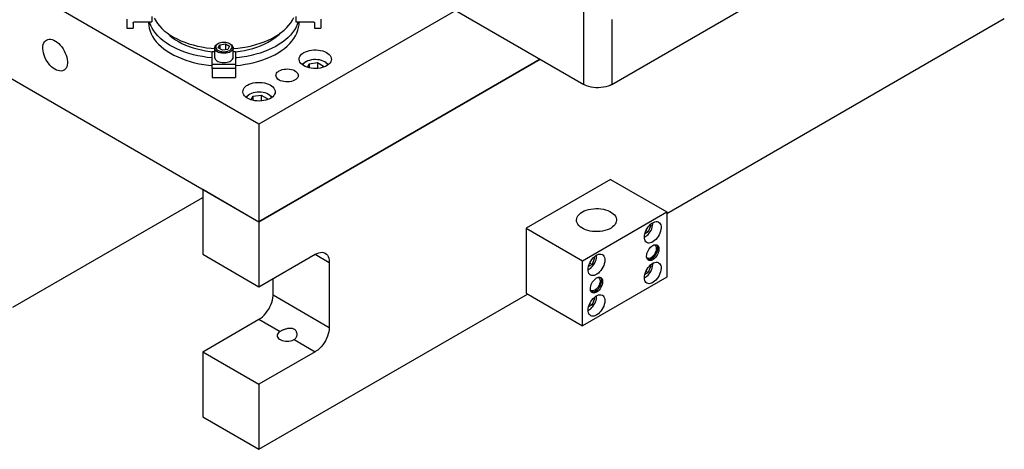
# Model space of a CAD drawing. Header units: inches. Extents: x 3 to 289, y 4 to 291.
# Tile 423 of 634: x 29 to 54, y 254 to 265. Entities that reach past the tile are written whole.
import ezdxf

# ---------------------------------------------------------------- set-up
doc = ezdxf.new("R2010")
doc.units = ezdxf.units.IN
doc.header["$LTSCALE"] = 0.5
doc.header["$MEASUREMENT"] = 0
doc.layers.add('DIE', color=7, linetype='Continuous')

msp = doc.modelspace()

# ---------------------------------------------------------------- linework, layer by layer
at = {"layer": 'DIE', "color": 254, "linetype": 'Continuous'}
for p, q in [((35.367, 262.161), (13.801, 274.612)), ((13.801, 272.163), (35.367, 259.711)), ((40.317, 265.018), (35.367, 262.161)), ((29.934, 264.121), (29.943, 264.163)), ((29.943, 264.163), (29.957, 264.201)), ((29.957, 264.201), (29.976, 264.233)), ((29.976, 264.233), (30, 264.259)), ((30, 264.259), (30.022, 264.275)), ((30.022, 264.275), (30.054, 264.288)), ((30.054, 264.288), (30.088, 264.295)), ((30.088, 264.295), (30.126, 264.294)), ((30.126, 264.294), (30.166, 264.286)), ((30.166, 264.286), (30.207, 264.27)), ((30.207, 264.27), (30.249, 264.248)), ((30.249, 264.248), (30.291, 264.22)), ((30.291, 264.22), (30.331, 264.185)), ((30.331, 264.185), (30.37, 264.145)), ((30.37, 264.145), (30.407, 264.101)), ((29.931, 264.074), (29.934, 264.121)), ((29.932, 264.054), (29.931, 264.074)), ((29.937, 264.003), (29.932, 264.054)), ((29.948, 263.95), (29.937, 264.003)), ((29.964, 263.896), (29.948, 263.95)), ((29.985, 263.842), (29.964, 263.896)), ((30.407, 264.101), (30.441, 264.053)), ((30.441, 264.053), (30.471, 264.002)), ((30.471, 264.002), (30.497, 263.949)), ((30.497, 263.949), (30.518, 263.895)), ((30.518, 263.895), (30.534, 263.842)), ((36.391, 263.859), (36.411, 263.89)), ((36.411, 263.89), (36.438, 263.919)), ((36.438, 263.919), (36.471, 263.945)), ((36.471, 263.945), (36.494, 263.96)), ((36.494, 263.96), (36.537, 263.981)), ((36.537, 263.981), (36.585, 263.999)), ((36.585, 263.999), (36.637, 264.013)), ((36.637, 264.013), (36.691, 264.022)), ((36.691, 264.022), (36.748, 264.027)), ((36.748, 264.027), (36.805, 264.028)), ((36.805, 264.028), (36.861, 264.024)), ((36.861, 264.024), (36.916, 264.015)), ((36.916, 264.015), (36.968, 264.002)), ((36.968, 264.002), (37.017, 263.985)), ((37.017, 263.985), (37.061, 263.964)), ((37.061, 263.964), (37.1, 263.94)), ((37.1, 263.94), (37.132, 263.913)), ((37.132, 263.913), (37.157, 263.883)), ((30.011, 263.789), (29.985, 263.842)), ((30.041, 263.738), (30.011, 263.789)), ((30.075, 263.69), (30.041, 263.738)), ((30.111, 263.646), (30.075, 263.69)), ((30.15, 263.606), (30.111, 263.646)), ((30.543, 263.646), (30.532, 263.606)), ((30.534, 263.842), (30.544, 263.789)), ((30.549, 263.69), (30.543, 263.646)), ((30.544, 263.789), (30.55, 263.738)), ((30.55, 263.738), (30.549, 263.69)), ((35.367, 259.711), (42.438, 263.794)), ((36.375, 263.794), (36.379, 263.827)), ((36.376, 263.781), (36.375, 263.794)), ((36.383, 263.749), (36.376, 263.781)), ((36.379, 263.827), (36.391, 263.859)), ((36.398, 263.717), (36.383, 263.749)), ((36.42, 263.687), (36.398, 263.717)), ((36.45, 263.658), (36.42, 263.687)), ((36.486, 263.633), (36.45, 263.658)), ((37.092, 263.642), (37.052, 263.619)), ((37.125, 263.669), (37.092, 263.642)), ((37.152, 263.698), (37.125, 263.669)), ((37.172, 263.729), (37.152, 263.698)), ((37.157, 263.883), (37.175, 263.852)), ((37.184, 263.761), (37.172, 263.729)), ((37.175, 263.852), (37.185, 263.82)), ((37.188, 263.794), (37.184, 263.761)), ((37.185, 263.82), (37.188, 263.794)), ((30.191, 263.572), (30.15, 263.606)), ((30.233, 263.543), (30.191, 263.572)), ((30.275, 263.521), (30.233, 263.543)), ((30.316, 263.506), (30.275, 263.521)), ((30.355, 263.498), (30.316, 263.506)), ((30.393, 263.497), (30.355, 263.498)), ((30.428, 263.503), (30.393, 263.497)), ((30.46, 263.517), (30.428, 263.503)), ((30.466, 263.521), (30.46, 263.517)), ((30.493, 263.543), (30.466, 263.521)), ((30.515, 263.571), (30.493, 263.543)), ((30.532, 263.606), (30.515, 263.571)), ((35.793, 263.385), (35.797, 263.413)), ((35.797, 263.413), (35.809, 263.439)), ((35.809, 263.439), (35.828, 263.464)), ((35.828, 263.464), (35.855, 263.487)), ((35.855, 263.487), (35.876, 263.5)), ((35.876, 263.5), (35.912, 263.518)), ((35.912, 263.518), (35.953, 263.532)), ((35.953, 263.532), (35.997, 263.542)), ((35.997, 263.542), (36.043, 263.547)), ((36.043, 263.547), (36.091, 263.548)), ((36.091, 263.548), (36.138, 263.544)), ((36.138, 263.544), (36.183, 263.535)), ((36.183, 263.535), (36.225, 263.523)), ((36.225, 263.523), (36.263, 263.506)), ((36.263, 263.506), (36.295, 263.486)), ((36.295, 263.486), (36.321, 263.463)), ((36.321, 263.463), (36.34, 263.438)), ((36.34, 263.438), (36.352, 263.412)), ((36.352, 263.412), (36.356, 263.385)), ((36.528, 263.611), (36.486, 263.633)), ((36.575, 263.592), (36.528, 263.611)), ((36.626, 263.577), (36.575, 263.592)), ((36.68, 263.567), (36.626, 263.577)), ((36.736, 263.561), (36.68, 263.567)), ((36.792, 263.559), (36.736, 263.561)), ((36.849, 263.562), (36.792, 263.559)), ((36.905, 263.57), (36.849, 263.562)), ((36.958, 263.582), (36.905, 263.57)), ((37.007, 263.599), (36.958, 263.582)), ((37.052, 263.619), (37.007, 263.599)), ((35.08, 263.143), (35.123, 263.165)), ((35.123, 263.165), (35.171, 263.183)), ((35.171, 263.183), (35.223, 263.196)), ((35.223, 263.196), (35.277, 263.206)), ((35.277, 263.206), (35.333, 263.211)), ((35.333, 263.211), (35.39, 263.211)), ((35.39, 263.211), (35.447, 263.207)), ((35.447, 263.207), (35.502, 263.199)), ((35.502, 263.199), (35.554, 263.186)), ((35.554, 263.186), (35.603, 263.168)), ((35.603, 263.168), (35.647, 263.147)), ((35.647, 263.147), (35.685, 263.123)), ((35.795, 263.368), (35.793, 263.385)), ((35.804, 263.342), (35.795, 263.368)), ((35.82, 263.316), (35.804, 263.342)), ((35.844, 263.292), (35.82, 263.316)), ((35.874, 263.271), (35.844, 263.292)), ((35.911, 263.254), (35.874, 263.271)), ((35.951, 263.24), (35.911, 263.254)), ((35.995, 263.23), (35.951, 263.24)), ((36.042, 263.224), (35.995, 263.23)), ((36.089, 263.223), (36.042, 263.224)), ((36.136, 263.227), (36.089, 263.223)), ((36.181, 263.235), (36.136, 263.227)), ((36.224, 263.248), (36.181, 263.235)), ((36.261, 263.264), (36.224, 263.248)), ((36.294, 263.284), (36.261, 263.264)), ((36.32, 263.307), (36.294, 263.284)), ((36.34, 263.332), (36.32, 263.307)), ((36.352, 263.358), (36.34, 263.332)), ((36.356, 263.385), (36.352, 263.358)), ((34.961, 262.977), (34.965, 263.01)), ((34.962, 262.965), (34.961, 262.977)), ((34.969, 262.932), (34.962, 262.965)), ((34.965, 263.01), (34.977, 263.042)), ((34.984, 262.9), (34.969, 262.932)), ((34.977, 263.042), (34.997, 263.073)), ((35.006, 262.87), (34.984, 262.9)), ((34.997, 263.073), (35.023, 263.102)), ((35.023, 263.102), (35.057, 263.129)), ((35.057, 263.129), (35.08, 263.143)), ((35.685, 263.123), (35.718, 263.096)), ((35.718, 263.096), (35.743, 263.067)), ((35.758, 262.912), (35.738, 262.881)), ((35.743, 263.067), (35.761, 263.035)), ((35.77, 262.944), (35.758, 262.912)), ((35.761, 263.035), (35.771, 263.003)), ((35.774, 262.977), (35.77, 262.944)), ((35.771, 263.003), (35.774, 262.977)), ((35.036, 262.842), (35.006, 262.87)), ((35.072, 262.816), (35.036, 262.842)), ((35.114, 262.794), (35.072, 262.816)), ((35.16, 262.775), (35.114, 262.794)), ((35.211, 262.761), (35.16, 262.775)), ((35.265, 262.75), (35.211, 262.761)), ((35.321, 262.744), (35.265, 262.75)), ((35.378, 262.743), (35.321, 262.744)), ((35.435, 262.746), (35.378, 262.743)), ((35.49, 262.754), (35.435, 262.746)), ((35.543, 262.766), (35.49, 262.754)), ((35.593, 262.782), (35.543, 262.766)), ((35.638, 262.802), (35.593, 262.782)), ((35.678, 262.826), (35.638, 262.802)), ((35.711, 262.852), (35.678, 262.826)), ((35.738, 262.881), (35.711, 262.852)), ((35.367, 262.161), (35.367, 259.711))]:
    msp.add_line(p, q, dxfattribs=at)
at = {"layer": 'DIE', "color": 9, "linetype": 'Continuous'}
for p, q in [((44.242, 263.161), (49.191, 266.019)), ((39.645, 265.406), (43.534, 263.161)), ((45.62, 259.915), (54.106, 264.814)), ((42.438, 263.794), (35.367, 259.711)), ((43.554, 263.15), (43.534, 263.161)), ((43.603, 263.128), (43.554, 263.15)), ((44.242, 263.161), (44.194, 263.137)), ((43.657, 263.109), (43.603, 263.128)), ((43.715, 263.094), (43.657, 263.109)), ((43.776, 263.084), (43.715, 263.094)), ((43.838, 263.078), (43.776, 263.084)), ((43.901, 263.077), (43.838, 263.078)), ((43.964, 263.08), (43.901, 263.077)), ((44.026, 263.088), (43.964, 263.08)), ((44.085, 263.1), (44.026, 263.088)), ((44.142, 263.116), (44.085, 263.1)), ((44.194, 263.137), (44.142, 263.116)), ((44.206, 260.773), (42.085, 259.548)), ((44.206, 260.773), (45.62, 259.956)), ((33.953, 260.528), (35.367, 259.711)), ((33.953, 260.528), (33.953, 258.895)), ((29.18, 257.568), (33.953, 260.324)), ((43.447, 259.923), (43.487, 259.951)), ((43.487, 259.951), (43.497, 259.957)), ((43.497, 259.957), (43.545, 259.981)), ((43.499, 258.731), (45.62, 259.956)), ((43.545, 259.981), (43.597, 260.002)), ((43.597, 260.002), (43.654, 260.018)), ((43.654, 260.018), (43.713, 260.031)), ((43.713, 260.031), (43.775, 260.039)), ((43.775, 260.039), (43.838, 260.042)), ((43.838, 260.042), (43.902, 260.041)), ((43.902, 260.041), (43.964, 260.035)), ((43.964, 260.035), (44.025, 260.025)), ((44.025, 260.025), (44.083, 260.01)), ((44.083, 260.01), (44.138, 259.991)), ((44.138, 259.991), (44.187, 259.968)), ((44.187, 259.968), (44.232, 259.942)), ((44.232, 259.942), (44.27, 259.913)), ((45.62, 259.956), (45.62, 258.323)), ((35.367, 259.711), (35.367, 258.078)), ((43.35, 259.752), (43.354, 259.789)), ((43.353, 259.719), (43.35, 259.752)), ((43.364, 259.683), (43.353, 259.719)), ((43.354, 259.789), (43.366, 259.824)), ((43.383, 259.648), (43.364, 259.683)), ((43.366, 259.824), (43.386, 259.859)), ((43.386, 259.859), (43.413, 259.892)), ((43.413, 259.892), (43.447, 259.923)), ((44.27, 259.913), (44.302, 259.882)), ((44.302, 259.882), (44.327, 259.848)), ((44.327, 259.848), (44.344, 259.813)), ((44.351, 259.716), (44.339, 259.68)), ((44.344, 259.813), (44.353, 259.777)), ((44.355, 259.752), (44.351, 259.716)), ((44.353, 259.777), (44.355, 259.752)), ((45.247, 259.676), (45.282, 259.696)), ((45.282, 259.696), (45.316, 259.71)), ((45.316, 259.71), (45.349, 259.716)), ((45.349, 259.716), (45.379, 259.715)), ((45.379, 259.715), (45.407, 259.707)), ((45.407, 259.707), (45.415, 259.703)), ((45.415, 259.703), (45.438, 259.685)), ((45.438, 259.685), (45.455, 259.662)), ((42.085, 259.548), (43.499, 258.731)), ((42.085, 259.548), (42.085, 257.915)), ((43.41, 259.615), (43.383, 259.648)), ((43.443, 259.584), (43.41, 259.615)), ((43.483, 259.556), (43.443, 259.584)), ((43.529, 259.53), (43.483, 259.556)), ((43.58, 259.508), (43.529, 259.53)), ((43.635, 259.491), (43.58, 259.508)), ((43.694, 259.477), (43.635, 259.491)), ((43.755, 259.467), (43.694, 259.477)), ((43.818, 259.463), (43.755, 259.467)), ((43.881, 259.462), (43.818, 259.463)), ((43.944, 259.467), (43.881, 259.462)), ((44.005, 259.476), (43.944, 259.467)), ((44.064, 259.489), (44.005, 259.476)), ((44.12, 259.506), (44.064, 259.489)), ((44.171, 259.528), (44.12, 259.506)), ((44.218, 259.553), (44.171, 259.528)), ((44.258, 259.581), (44.218, 259.553)), ((44.292, 259.612), (44.258, 259.581)), ((44.32, 259.645), (44.292, 259.612)), ((44.339, 259.68), (44.32, 259.645)), ((45.068, 259.409), (45.082, 259.454)), ((45.082, 259.454), (45.101, 259.498)), ((45.101, 259.498), (45.124, 259.541)), ((45.124, 259.541), (45.151, 259.581)), ((45.151, 259.581), (45.181, 259.617)), ((45.181, 259.617), (45.213, 259.649)), ((45.213, 259.649), (45.247, 259.676)), ((45.463, 259.473), (45.448, 259.428)), ((45.455, 259.662), (45.468, 259.632)), ((45.473, 259.517), (45.463, 259.473)), ((45.468, 259.632), (45.475, 259.597)), ((45.477, 259.558), (45.473, 259.517)), ((45.475, 259.597), (45.477, 259.558)), ((45.057, 259.325), (45.06, 259.366)), ((45.059, 259.295), (45.057, 259.325)), ((45.066, 259.26), (45.059, 259.295)), ((45.06, 259.366), (45.068, 259.409)), ((45.078, 259.23), (45.066, 259.26)), ((45.096, 259.206), (45.078, 259.23)), ((45.118, 259.189), (45.096, 259.206)), ((45.122, 259.187), (45.118, 259.189)), ((45.148, 259.177), (45.122, 259.187)), ((45.244, 259.192), (45.211, 259.18)), ((45.279, 259.211), (45.244, 259.192)), ((45.313, 259.236), (45.279, 259.211)), ((45.346, 259.267), (45.313, 259.236)), ((45.377, 259.303), (45.346, 259.267)), ((45.404, 259.342), (45.377, 259.303)), ((45.428, 259.384), (45.404, 259.342)), ((45.448, 259.428), (45.428, 259.384)), ((36.87, 258.933), (36.913, 258.941)), ((36.913, 258.941), (36.953, 258.943)), ((36.953, 258.943), (36.991, 258.936)), ((45.122, 258.913), (45.133, 258.947)), ((45.133, 258.947), (45.148, 258.982)), ((45.178, 259.175), (45.148, 259.177)), ((45.148, 258.982), (45.167, 259.015)), ((45.167, 259.015), (45.19, 259.046)), ((45.211, 259.18), (45.178, 259.175)), ((45.19, 259.046), (45.214, 259.073)), ((45.214, 259.073), (45.24, 259.096)), ((45.24, 259.096), (45.267, 259.114)), ((45.267, 259.114), (45.294, 259.127)), ((45.294, 259.127), (45.32, 259.134)), ((45.302, 259.13), (45.316, 259.123)), ((45.316, 259.123), (45.331, 259.112)), ((45.32, 259.134), (45.344, 259.135)), ((45.331, 259.112), (45.343, 259.095)), ((45.343, 258.966), (45.331, 258.936)), ((45.343, 259.095), (45.351, 259.075)), ((45.351, 258.995), (45.343, 258.966)), ((45.344, 259.135), (45.366, 259.13)), ((45.351, 259.075), (45.355, 259.051)), ((45.355, 259.024), (45.351, 258.995)), ((45.355, 259.051), (45.355, 259.024)), ((45.359, 259.132), (45.374, 259.114)), ((45.378, 258.965), (45.365, 258.93)), ((45.366, 259.13), (45.376, 259.125)), ((45.374, 259.114), (45.384, 259.091)), ((45.376, 259.125), (45.394, 259.111)), ((45.386, 259), (45.378, 258.965)), ((45.384, 259.091), (45.389, 259.063)), ((45.39, 259.033), (45.386, 259)), ((45.389, 259.063), (45.39, 259.033)), ((45.394, 259.111), (45.407, 259.092)), ((45.407, 258.941), (45.394, 258.906)), ((45.407, 259.092), (45.416, 259.068)), ((45.416, 258.976), (45.407, 258.941)), ((45.416, 259.068), (45.421, 259.04)), ((45.421, 259.009), (45.416, 258.976)), ((45.421, 259.04), (45.421, 259.009)), ((33.953, 258.895), (35.367, 258.078)), ((35.367, 258.078), (36.782, 258.895)), ((36.782, 258.895), (36.826, 258.917)), ((36.826, 258.917), (36.87, 258.933)), ((36.991, 258.936), (37.025, 258.923)), ((37.025, 258.923), (37.032, 258.92)), ((37.032, 258.92), (37.061, 258.898)), ((37.061, 258.898), (37.086, 258.87)), ((37.086, 258.87), (37.106, 258.835)), ((37.106, 258.835), (37.121, 258.795)), ((37.121, 258.795), (37.131, 258.75)), ((37.131, 258.75), (37.135, 258.701)), ((37.135, 258.701), (37.135, 258.691)), ((43.499, 257.098), (43.499, 258.731)), ((43.686, 258.681), (43.71, 258.724)), ((43.71, 258.724), (43.737, 258.764)), ((43.737, 258.764), (43.767, 258.801)), ((43.767, 258.801), (43.799, 258.833)), ((43.799, 258.833), (43.833, 258.859)), ((43.833, 258.859), (43.868, 258.88)), ((43.868, 258.88), (43.902, 258.893)), ((43.902, 258.893), (43.934, 258.9)), ((43.934, 258.9), (43.965, 258.899)), ((43.965, 258.899), (43.992, 258.891)), ((43.992, 258.891), (44.001, 258.886)), ((44.001, 258.886), (44.023, 258.869)), ((44.023, 258.869), (44.041, 258.845)), ((44.041, 258.845), (44.054, 258.815)), ((44.058, 258.7), (44.049, 258.656)), ((44.054, 258.815), (44.061, 258.781)), ((44.062, 258.742), (44.058, 258.7)), ((44.061, 258.781), (44.062, 258.742)), ((45.112, 258.846), (45.115, 258.879)), ((45.113, 258.831), (45.112, 258.846)), ((45.117, 258.803), (45.113, 258.831)), ((45.115, 258.879), (45.122, 258.913)), ((45.129, 258.799), (45.116, 258.808)), ((45.127, 258.779), (45.117, 258.803)), ((45.14, 258.76), (45.127, 258.779)), ((45.137, 258.795), (45.129, 258.799)), ((45.156, 258.79), (45.137, 258.795)), ((45.157, 258.746), (45.14, 258.76)), ((45.151, 258.755), (45.143, 258.757)), ((45.174, 258.754), (45.151, 258.755)), ((45.177, 258.791), (45.156, 258.79)), ((45.178, 258.738), (45.157, 258.746)), ((45.2, 258.759), (45.174, 258.754)), ((45.2, 258.797), (45.177, 258.791)), ((45.201, 258.736), (45.178, 258.738)), ((45.223, 258.808), (45.2, 258.797)), ((45.227, 258.77), (45.2, 258.759)), ((45.227, 258.74), (45.201, 258.736)), ((45.234, 258.815), (45.223, 258.808)), ((45.254, 258.787), (45.227, 258.77)), ((45.253, 258.75), (45.227, 258.74)), ((45.257, 258.833), (45.234, 258.815)), ((45.28, 258.765), (45.253, 258.75)), ((45.28, 258.808), (45.254, 258.787)), ((45.279, 258.855), (45.257, 258.833)), ((45.299, 258.88), (45.279, 258.855)), ((45.305, 258.834), (45.28, 258.808)), ((45.307, 258.786), (45.28, 258.765)), ((45.316, 258.907), (45.299, 258.88)), ((45.328, 258.864), (45.305, 258.834)), ((45.332, 258.811), (45.307, 258.786)), ((45.331, 258.936), (45.316, 258.907)), ((45.316, 258.689), (45.349, 258.696)), ((45.348, 258.896), (45.328, 258.864)), ((45.356, 258.84), (45.332, 258.811)), ((45.365, 258.93), (45.348, 258.896)), ((45.349, 258.696), (45.379, 258.695)), ((45.376, 258.872), (45.356, 258.84)), ((45.394, 258.906), (45.376, 258.872)), ((45.379, 258.695), (45.407, 258.687)), ((37.135, 258.691), (37.135, 257.058)), ((43.643, 258.508), (43.646, 258.549)), ((43.644, 258.478), (43.643, 258.508)), ((43.652, 258.443), (43.644, 258.478)), ((43.646, 258.549), (43.654, 258.593)), ((43.664, 258.414), (43.652, 258.443)), ((43.654, 258.593), (43.668, 258.637)), ((43.668, 258.637), (43.686, 258.681)), ((43.932, 258.45), (43.899, 258.42)), ((43.962, 258.486), (43.932, 258.45)), ((43.99, 258.526), (43.962, 258.486)), ((44.014, 258.568), (43.99, 258.526)), ((44.034, 258.612), (44.014, 258.568)), ((44.049, 258.656), (44.034, 258.612)), ((45.082, 258.433), (45.101, 258.477)), ((45.101, 258.477), (45.124, 258.52)), ((45.124, 258.52), (45.151, 258.56)), ((45.151, 258.56), (45.181, 258.597)), ((45.181, 258.597), (45.213, 258.629)), ((45.213, 258.629), (45.247, 258.655)), ((45.247, 258.655), (45.282, 258.676)), ((45.282, 258.676), (45.316, 258.689)), ((45.407, 258.687), (45.415, 258.682)), ((45.415, 258.682), (45.438, 258.665)), ((45.438, 258.665), (45.455, 258.641)), ((45.463, 258.452), (45.448, 258.408)), ((45.455, 258.641), (45.468, 258.611)), ((45.473, 258.496), (45.463, 258.452)), ((45.468, 258.611), (45.475, 258.576)), ((45.477, 258.538), (45.473, 258.496)), ((45.475, 258.576), (45.477, 258.538)), ((35.721, 257.874), (35.721, 258.282)), ((45.62, 258.323), (43.499, 257.098)), ((43.682, 258.39), (43.664, 258.414)), ((43.704, 258.372), (43.682, 258.39)), ((43.707, 258.37), (43.704, 258.372)), ((43.734, 258.361), (43.707, 258.37)), ((43.764, 258.358), (43.734, 258.361)), ((43.734, 258.165), (43.753, 258.198)), ((43.753, 258.198), (43.775, 258.229)), ((43.796, 258.363), (43.764, 258.358)), ((43.775, 258.229), (43.8, 258.256)), ((43.83, 258.375), (43.796, 258.363)), ((43.8, 258.256), (43.826, 258.279)), ((43.826, 258.279), (43.853, 258.298)), ((43.865, 258.394), (43.83, 258.375)), ((43.853, 258.298), (43.88, 258.31)), ((43.899, 258.42), (43.865, 258.394)), ((43.88, 258.31), (43.906, 258.317)), ((43.887, 258.313), (43.902, 258.307)), ((43.902, 258.307), (43.917, 258.295)), ((43.906, 258.317), (43.93, 258.318)), ((43.917, 258.295), (43.929, 258.279)), ((43.929, 258.279), (43.937, 258.258)), ((43.93, 258.318), (43.952, 258.313)), ((43.937, 258.258), (43.941, 258.234)), ((43.941, 258.207), (43.937, 258.179)), ((43.941, 258.234), (43.941, 258.207)), ((43.945, 258.316), (43.959, 258.297)), ((43.952, 258.313), (43.962, 258.308)), ((43.959, 258.297), (43.969, 258.274)), ((43.962, 258.308), (43.979, 258.295)), ((43.969, 258.274), (43.975, 258.247)), ((43.976, 258.216), (43.972, 258.183)), ((43.975, 258.247), (43.976, 258.216)), ((43.979, 258.295), (43.993, 258.275)), ((43.993, 258.275), (44.002, 258.252)), ((44.002, 258.252), (44.007, 258.224)), ((44.007, 258.224), (44.007, 258.192)), ((45.057, 258.304), (45.06, 258.345)), ((45.059, 258.274), (45.057, 258.304)), ((45.066, 258.239), (45.059, 258.274)), ((45.06, 258.345), (45.068, 258.389)), ((45.078, 258.209), (45.066, 258.239)), ((45.068, 258.389), (45.082, 258.433)), ((45.096, 258.186), (45.078, 258.209)), ((45.313, 258.215), (45.279, 258.19)), ((45.346, 258.246), (45.313, 258.215)), ((45.377, 258.282), (45.346, 258.246)), ((45.404, 258.321), (45.377, 258.282)), ((45.428, 258.364), (45.404, 258.321)), ((45.448, 258.408), (45.428, 258.364)), ((43.698, 258.03), (43.7, 258.062)), ((43.699, 258.015), (43.698, 258.03)), ((43.703, 257.987), (43.699, 258.015)), ((43.7, 258.062), (43.707, 258.096)), ((43.715, 257.982), (43.702, 257.992)), ((43.712, 257.963), (43.703, 257.987)), ((43.707, 258.096), (43.719, 258.131)), ((43.726, 257.943), (43.712, 257.963)), ((43.723, 257.978), (43.715, 257.982)), ((43.719, 258.131), (43.734, 258.165)), ((43.742, 257.974), (43.723, 257.978)), ((43.763, 257.975), (43.742, 257.974)), ((43.785, 257.98), (43.763, 257.975)), ((43.808, 257.991), (43.785, 257.98)), ((43.812, 257.954), (43.786, 257.943)), ((43.82, 257.999), (43.808, 257.991)), ((43.839, 257.97), (43.812, 257.954)), ((43.843, 258.016), (43.82, 257.999)), ((43.866, 257.992), (43.839, 257.97)), ((43.866, 257.949), (43.839, 257.933)), ((43.864, 258.038), (43.843, 258.016)), ((43.884, 258.063), (43.864, 258.038)), ((43.891, 258.018), (43.866, 257.992)), ((43.893, 257.97), (43.866, 257.949)), ((43.902, 258.09), (43.884, 258.063)), ((43.914, 258.047), (43.891, 258.018)), ((43.918, 257.995), (43.893, 257.97)), ((43.917, 258.119), (43.902, 258.09)), ((43.934, 258.08), (43.914, 258.047)), ((43.929, 258.149), (43.917, 258.119)), ((43.941, 258.024), (43.918, 257.995)), ((43.937, 258.179), (43.929, 258.149)), ((43.951, 258.114), (43.934, 258.08)), ((43.962, 258.056), (43.941, 258.024)), ((43.963, 258.149), (43.951, 258.114)), ((43.979, 258.09), (43.962, 258.056)), ((43.972, 258.183), (43.963, 258.149)), ((43.993, 258.124), (43.979, 258.09)), ((44.002, 258.159), (43.993, 258.124)), ((44.007, 258.192), (44.002, 258.159)), ((45.118, 258.168), (45.096, 258.186)), ((45.122, 258.166), (45.118, 258.168)), ((45.148, 258.157), (45.122, 258.166)), ((45.178, 258.154), (45.148, 258.157)), ((45.211, 258.159), (45.178, 258.154)), ((45.244, 258.171), (45.211, 258.159)), ((45.279, 258.19), (45.244, 258.171)), ((35.367, 253.996), (42.12, 257.894)), ((35.688, 257.684), (35.705, 257.742)), ((35.705, 257.742), (35.715, 257.798)), ((35.715, 257.798), (35.72, 257.852)), ((35.72, 257.852), (35.721, 257.874)), ((42.085, 257.915), (43.499, 257.098)), ((43.686, 257.661), (43.71, 257.704)), ((43.71, 257.704), (43.737, 257.744)), ((43.743, 257.93), (43.726, 257.943)), ((43.736, 257.939), (43.729, 257.941)), ((43.76, 257.938), (43.736, 257.939)), ((43.737, 257.744), (43.767, 257.78)), ((43.764, 257.922), (43.743, 257.93)), ((43.786, 257.943), (43.76, 257.938)), ((43.787, 257.919), (43.764, 257.922)), ((43.767, 257.78), (43.799, 257.812)), ((43.813, 257.923), (43.787, 257.919)), ((43.799, 257.812), (43.833, 257.839)), ((43.839, 257.933), (43.813, 257.923)), ((43.833, 257.839), (43.868, 257.859)), ((43.868, 257.859), (43.902, 257.873)), ((43.902, 257.873), (43.934, 257.879)), ((43.934, 257.879), (43.965, 257.878)), ((43.965, 257.878), (43.992, 257.87)), ((43.992, 257.87), (44.001, 257.866)), ((44.001, 257.866), (44.023, 257.848)), ((44.023, 257.848), (44.041, 257.824)), ((44.041, 257.824), (44.054, 257.795)), ((44.054, 257.795), (44.061, 257.76)), ((44.062, 257.721), (44.058, 257.679)), ((44.061, 257.76), (44.062, 257.721)), ((35.539, 257.412), (35.576, 257.461)), ((35.576, 257.461), (35.611, 257.514)), ((35.611, 257.514), (35.641, 257.57)), ((35.641, 257.57), (35.667, 257.627)), ((35.667, 257.627), (35.688, 257.684)), ((43.643, 257.488), (43.646, 257.529)), ((43.644, 257.457), (43.643, 257.488)), ((43.652, 257.423), (43.644, 257.457)), ((43.646, 257.529), (43.654, 257.572)), ((43.654, 257.572), (43.668, 257.617)), ((43.668, 257.617), (43.686, 257.661)), ((43.962, 257.465), (43.932, 257.43)), ((43.99, 257.505), (43.962, 257.465)), ((44.014, 257.547), (43.99, 257.505)), ((44.034, 257.591), (44.014, 257.547)), ((44.049, 257.636), (44.034, 257.591)), ((44.058, 257.679), (44.049, 257.636)), ((33.953, 256.445), (35.367, 257.262)), ((35.367, 257.262), (35.412, 257.291)), ((35.412, 257.291), (35.456, 257.326)), ((35.456, 257.326), (35.498, 257.366)), ((35.498, 257.366), (35.539, 257.412)), ((43.664, 257.393), (43.652, 257.423)), ((43.682, 257.369), (43.664, 257.393)), ((43.704, 257.352), (43.682, 257.369)), ((43.707, 257.35), (43.704, 257.352)), ((43.734, 257.34), (43.707, 257.35)), ((43.764, 257.338), (43.734, 257.34)), ((43.796, 257.343), (43.764, 257.338)), ((43.83, 257.355), (43.796, 257.343)), ((43.865, 257.374), (43.83, 257.355)), ((43.899, 257.399), (43.865, 257.374)), ((43.932, 257.43), (43.899, 257.399)), ((35.912, 256.963), (35.898, 256.956)), ((35.927, 256.971), (35.912, 256.963)), ((35.942, 256.979), (35.927, 256.971)), ((35.958, 256.986), (35.942, 256.979)), ((35.974, 256.992), (35.958, 256.986)), ((35.99, 256.999), (35.974, 256.992)), ((36.007, 257.005), (35.99, 256.999)), ((36.024, 257.011), (36.007, 257.005)), ((36.044, 257.017), (36.024, 257.011)), ((36.065, 257.022), (36.044, 257.017)), ((36.086, 257.027), (36.065, 257.022)), ((36.106, 257.03), (36.086, 257.027)), ((36.125, 257.032), (36.106, 257.03)), ((36.143, 257.033), (36.125, 257.032)), ((36.16, 257.033), (36.143, 257.033)), ((36.178, 257.032), (36.16, 257.033)), ((36.194, 257.03), (36.178, 257.032)), ((36.21, 257.027), (36.194, 257.03)), ((36.225, 257.022), (36.21, 257.027)), ((36.239, 257.016), (36.225, 257.022)), ((36.252, 257.01), (36.239, 257.016)), ((36.263, 257.002), (36.252, 257.01)), ((36.274, 256.994), (36.263, 257.002)), ((36.284, 256.985), (36.274, 256.994)), ((36.292, 256.975), (36.284, 256.985)), ((36.3, 256.963), (36.292, 256.975)), ((36.307, 256.951), (36.3, 256.963)), ((37.132, 257.004), (37.124, 256.949)), ((37.135, 257.058), (37.132, 257.004)), ((35.825, 256.866), (35.824, 256.853)), ((35.824, 256.853), (35.828, 256.828)), ((35.833, 256.891), (35.825, 256.866)), ((35.828, 256.828), (35.84, 256.804)), ((35.848, 256.914), (35.833, 256.891)), ((35.84, 256.804), (35.858, 256.781)), ((35.87, 256.936), (35.848, 256.914)), ((35.858, 256.781), (35.883, 256.761)), ((35.898, 256.956), (35.87, 256.936)), ((35.883, 256.761), (35.914, 256.743)), ((35.914, 256.743), (35.949, 256.728)), ((35.949, 256.728), (35.989, 256.718)), ((35.989, 256.718), (36.031, 256.711)), ((36.031, 256.711), (36.074, 256.709)), ((36.074, 256.709), (36.118, 256.711)), ((36.118, 256.711), (36.16, 256.718)), ((36.16, 256.718), (36.199, 256.728)), ((36.199, 256.728), (36.235, 256.743)), ((36.235, 256.743), (36.251, 256.751)), ((36.251, 256.751), (36.265, 256.76)), ((36.265, 256.76), (36.277, 256.77)), ((36.277, 256.77), (36.288, 256.781)), ((36.288, 256.781), (36.297, 256.793)), ((36.297, 256.793), (36.305, 256.806)), ((36.305, 256.806), (36.312, 256.819)), ((36.313, 256.938), (36.307, 256.951)), ((36.312, 256.819), (36.317, 256.833)), ((36.318, 256.925), (36.313, 256.938)), ((36.317, 256.833), (36.321, 256.848)), ((36.321, 256.912), (36.318, 256.925)), ((36.324, 256.896), (36.321, 256.912)), ((36.321, 256.848), (36.324, 256.864)), ((36.324, 256.88), (36.324, 256.896)), ((36.324, 256.864), (36.324, 256.88)), ((36.324, 256.88), (36.324, 256.88)), ((37.038, 256.721), (37.005, 256.667)), ((37.067, 256.777), (37.038, 256.721)), ((37.091, 256.834), (37.067, 256.777)), ((37.11, 256.892), (37.091, 256.834)), ((37.124, 256.949), (37.11, 256.892)), ((36.845, 256.488), (36.8, 256.457)), ((36.888, 256.526), (36.845, 256.488)), ((36.93, 256.568), (36.888, 256.526)), ((36.969, 256.616), (36.93, 256.568)), ((37.005, 256.667), (36.969, 256.616)), ((33.953, 256.445), (35.367, 255.629)), ((33.953, 256.445), (33.953, 254.812)), ((36.782, 256.445), (35.367, 255.629)), ((36.8, 256.457), (36.782, 256.445)), ((35.367, 255.629), (35.367, 253.996)), ((33.953, 254.812), (35.367, 253.996))]:
    msp.add_line(p, q, dxfattribs=at)
at = {"layer": 'DIE', "color": 4, "linetype": 'Continuous'}
for p, q in [((43.534, 263.161), (43.534, 264.998)), ((44.242, 264.794), (44.242, 263.161)), ((34.188, 263.672), (34.779, 263.672)), ((34.779, 263.562), (34.188, 263.562)), ((36.782, 258.895), (37.135, 258.691)), ((35.721, 257.874), (37.135, 257.058)), ((35.367, 257.262), (35.898, 256.956)), ((36.251, 256.751), (36.782, 256.445))]:
    msp.add_line(p, q, dxfattribs=at)
at = {"layer": 'DIE', "color": 2, "linetype": 'Continuous'}
for p, q in [((32.046, 264.799), (32.046, 264.574)), ((32.203, 264.702), (32.204, 264.708)), ((32.203, 264.702), (32.203, 264.574)), ((32.204, 264.708), (32.206, 264.713)), ((32.206, 264.713), (32.209, 264.718)), ((32.209, 264.718), (32.213, 264.723)), ((32.213, 264.723), (32.218, 264.727)), ((32.218, 264.727), (32.223, 264.73)), ((32.223, 264.73), (32.229, 264.733)), ((32.229, 264.733), (32.236, 264.734)), ((32.236, 264.734), (32.243, 264.734)), ((32.243, 264.734), (32.676, 264.734)), ((32.676, 264.863), (32.676, 264.734)), ((36.291, 264.863), (36.291, 264.734)), ((36.291, 264.734), (36.724, 264.734)), ((36.724, 264.734), (36.731, 264.734)), ((36.731, 264.734), (36.738, 264.733)), ((36.738, 264.733), (36.744, 264.73)), ((36.744, 264.73), (36.749, 264.727)), ((36.749, 264.727), (36.754, 264.723)), ((36.754, 264.723), (36.758, 264.718)), ((36.758, 264.718), (36.761, 264.713)), ((36.761, 264.713), (36.763, 264.708)), ((36.763, 264.708), (36.763, 264.702)), ((36.763, 264.702), (36.763, 264.574)), ((36.921, 264.799), (36.921, 264.574)), ((32.046, 264.574), (32.203, 264.574)), ((36.763, 264.574), (36.921, 264.574)), ((34.188, 263.99), (34.249, 263.99)), ((34.188, 263.672), (34.188, 263.99)), ((34.718, 263.99), (34.779, 263.99)), ((34.779, 263.99), (34.779, 263.672)), ((34.188, 263.562), (34.188, 263.672)), ((34.779, 263.672), (34.779, 263.562)), ((34.188, 263.562), (34.188, 263.337)), ((34.779, 263.562), (34.779, 263.337)), ((34.188, 263.337), (34.779, 263.337))]:
    msp.add_line(p, q, dxfattribs=at)
at = {"layer": 'DIE', "color": 136, "linetype": 'Continuous'}
for p, q in [((32.592, 264.734), (32.592, 264.712)), ((32.592, 264.712), (32.596, 264.641)), ((32.596, 264.641), (32.608, 264.571)), ((32.622, 264.711), (32.615, 264.734)), ((32.648, 264.642), (32.622, 264.711)), ((32.681, 264.574), (32.648, 264.642)), ((32.735, 264.823), (32.77, 264.756)), ((32.77, 264.756), (32.813, 264.691)), ((32.813, 264.691), (32.863, 264.628)), ((36.064, 264.586), (36.12, 264.648)), ((36.12, 264.648), (36.168, 264.711)), ((36.168, 264.711), (36.209, 264.777)), ((36.209, 264.777), (36.242, 264.844)), ((36.329, 264.665), (36.298, 264.596)), ((36.352, 264.734), (36.329, 264.665)), ((36.363, 264.589), (36.373, 264.66)), ((36.373, 264.66), (36.375, 264.712)), ((36.375, 264.712), (36.375, 264.734)), ((32.608, 264.571), (32.628, 264.501)), ((32.628, 264.501), (32.656, 264.431)), ((32.656, 264.431), (32.691, 264.363)), ((32.722, 264.507), (32.681, 264.574)), ((32.771, 264.441), (32.722, 264.507)), ((32.827, 264.378), (32.771, 264.441)), ((32.863, 264.628), (32.921, 264.567)), ((32.921, 264.567), (32.985, 264.509)), ((32.985, 264.509), (33.057, 264.452)), ((33.057, 264.452), (33.134, 264.399)), ((33.068, 264.444), (33.128, 264.388)), ((33.128, 264.388), (33.194, 264.334)), ((33.134, 264.399), (33.217, 264.349)), ((35.776, 264.364), (35.858, 264.415)), ((35.81, 264.363), (35.872, 264.418)), ((35.858, 264.415), (35.933, 264.47)), ((35.872, 264.418), (35.899, 264.444)), ((35.933, 264.47), (36.002, 264.526)), ((36.002, 264.526), (36.064, 264.586)), ((36.16, 264.399), (36.099, 264.337)), ((36.213, 264.463), (36.16, 264.399)), ((36.259, 264.529), (36.213, 264.463)), ((36.298, 264.596), (36.259, 264.529)), ((36.286, 264.381), (36.319, 264.449)), ((36.319, 264.449), (36.345, 264.519)), ((36.345, 264.519), (36.363, 264.589)), ((32.691, 264.363), (32.734, 264.297)), ((32.734, 264.297), (32.785, 264.232)), ((32.785, 264.232), (32.842, 264.169)), ((32.89, 264.317), (32.827, 264.378)), ((32.842, 264.169), (32.907, 264.109)), ((32.959, 264.258), (32.89, 264.317)), ((33.035, 264.203), (32.959, 264.258)), ((33.117, 264.15), (33.035, 264.203)), ((33.205, 264.1), (33.117, 264.15)), ((33.194, 264.334), (33.266, 264.283)), ((33.217, 264.349), (33.306, 264.302)), ((33.266, 264.283), (33.345, 264.236)), ((33.306, 264.302), (33.4, 264.259)), ((33.345, 264.236), (33.429, 264.191)), ((33.4, 264.259), (33.499, 264.219)), ((33.429, 264.191), (33.518, 264.15)), ((33.499, 264.219), (33.602, 264.183)), ((33.518, 264.15), (33.612, 264.113)), ((33.602, 264.183), (33.709, 264.152)), ((33.709, 264.152), (33.82, 264.124)), ((35.182, 264.132), (35.291, 264.161)), ((35.291, 264.161), (35.397, 264.194)), ((35.397, 264.194), (35.499, 264.231)), ((35.406, 264.133), (35.498, 264.172)), ((35.498, 264.172), (35.584, 264.215)), ((35.499, 264.231), (35.596, 264.272)), ((35.584, 264.215), (35.665, 264.261)), ((35.596, 264.272), (35.689, 264.316)), ((35.665, 264.261), (35.74, 264.31)), ((35.689, 264.316), (35.776, 264.364)), ((35.74, 264.31), (35.81, 264.363)), ((35.878, 264.167), (35.792, 264.116)), ((35.958, 264.221), (35.878, 264.167)), ((36.032, 264.278), (35.958, 264.221)), ((36.099, 264.337), (36.032, 264.278)), ((36.077, 264.124), (36.14, 264.185)), ((36.14, 264.185), (36.196, 264.249)), ((36.196, 264.249), (36.245, 264.314)), ((36.245, 264.314), (36.286, 264.381)), ((32.907, 264.109), (32.978, 264.051)), ((32.978, 264.051), (33.056, 263.996)), ((33.056, 263.996), (33.139, 263.944)), ((33.139, 263.944), (33.229, 263.895)), ((33.298, 264.054), (33.205, 264.1)), ((33.229, 263.895), (33.323, 263.85)), ((33.397, 264.011), (33.298, 264.054)), ((33.5, 263.972), (33.397, 264.011)), ((33.607, 263.937), (33.5, 263.972)), ((33.718, 263.906), (33.607, 263.937)), ((33.612, 264.113), (33.711, 264.08)), ((33.711, 264.08), (33.813, 264.05)), ((33.832, 263.88), (33.718, 263.906)), ((33.813, 264.05), (33.918, 264.025)), ((33.82, 264.124), (33.933, 264.101)), ((33.918, 264.025), (34.026, 264.005)), ((33.933, 264.101), (34.049, 264.082)), ((34.026, 264.005), (34.137, 263.988)), ((34.049, 264.082), (34.167, 264.067)), ((34.137, 263.988), (34.188, 263.982)), ((34.167, 264.067), (34.249, 264.06)), ((34.718, 264.06), (34.837, 264.071)), ((34.779, 263.982), (34.89, 263.997)), ((34.837, 264.071), (34.954, 264.087)), ((34.89, 263.997), (34.999, 264.015)), ((34.954, 264.087), (35.069, 264.107)), ((34.999, 264.015), (35.106, 264.038)), ((35.069, 264.107), (35.182, 264.132)), ((35.106, 264.038), (35.21, 264.066)), ((35.287, 263.916), (35.174, 263.888)), ((35.21, 264.066), (35.31, 264.097)), ((35.396, 263.948), (35.287, 263.916)), ((35.31, 264.097), (35.406, 264.133)), ((35.502, 263.985), (35.396, 263.948)), ((35.603, 264.025), (35.502, 263.985)), ((35.7, 264.069), (35.603, 264.025)), ((35.669, 263.861), (35.762, 263.907)), ((35.792, 264.116), (35.7, 264.069)), ((35.762, 263.907), (35.85, 263.957)), ((35.85, 263.957), (35.932, 264.01)), ((35.932, 264.01), (36.008, 264.066)), ((36.008, 264.066), (36.077, 264.124)), ((33.323, 263.85), (33.423, 263.808)), ((33.423, 263.808), (33.527, 263.77)), ((33.527, 263.77), (33.635, 263.736)), ((33.635, 263.736), (33.747, 263.706)), ((33.747, 263.706), (33.861, 263.681)), ((33.948, 263.858), (33.832, 263.88)), ((33.861, 263.681), (33.979, 263.66)), ((34.067, 263.84), (33.948, 263.858)), ((33.979, 263.66), (34.098, 263.643)), ((34.188, 263.826), (34.067, 263.84)), ((34.098, 263.643), (34.188, 263.634)), ((34.819, 263.83), (34.779, 263.826)), ((34.779, 263.634), (34.9, 263.647)), ((34.939, 263.845), (34.819, 263.83)), ((34.9, 263.647), (35.019, 263.665)), ((35.058, 263.864), (34.939, 263.845)), ((35.019, 263.665), (35.135, 263.687)), ((35.174, 263.888), (35.058, 263.864)), ((35.135, 263.687), (35.249, 263.714)), ((35.249, 263.714), (35.36, 263.745)), ((35.36, 263.745), (35.467, 263.78)), ((35.467, 263.78), (35.57, 263.818)), ((35.57, 263.818), (35.669, 263.861))]:
    msp.add_line(p, q, dxfattribs=at)
at = {"layer": 'DIE', "color": 132, "linetype": 'Continuous'}
for p, q in [((34.263, 264.122), (34.281, 264.143)), ((34.281, 264.143), (34.304, 264.162)), ((34.296, 264.148), (34.284, 264.129)), ((34.314, 264.166), (34.296, 264.148)), ((34.304, 264.162), (34.318, 264.171)), ((34.337, 264.182), (34.314, 264.166)), ((34.337, 264.182), (34.318, 264.171)), ((34.365, 264.196), (34.337, 264.182)), ((34.337, 264.182), (34.337, 264.182)), ((34.344, 264.076), (34.381, 264.157)), ((34.396, 264.206), (34.365, 264.196)), ((34.381, 264.157), (34.521, 264.178)), ((34.381, 264.157), (34.381, 264.055)), ((34.43, 264.213), (34.396, 264.206)), ((34.465, 264.217), (34.43, 264.213)), ((34.501, 264.217), (34.465, 264.217)), ((34.537, 264.213), (34.501, 264.217)), ((34.521, 264.178), (34.623, 264.12)), ((34.521, 264.178), (34.521, 264.029)), ((34.571, 264.206), (34.537, 264.213)), ((34.602, 264.196), (34.571, 264.206)), ((34.63, 264.182), (34.602, 264.196)), ((34.649, 264.171), (34.63, 264.182)), ((34.653, 264.166), (34.63, 264.182)), ((34.649, 264.171), (34.675, 264.153)), ((34.671, 264.148), (34.653, 264.166)), ((34.683, 264.129), (34.671, 264.148)), ((34.675, 264.153), (34.696, 264.132)), ((34.249, 264.075), (34.253, 264.099)), ((34.249, 264.075), (34.249, 263.843)), ((34.25, 264.064), (34.249, 264.075)), ((34.257, 264.04), (34.25, 264.064)), ((34.253, 264.099), (34.263, 264.122)), ((34.271, 264.018), (34.257, 264.04)), ((34.291, 263.998), (34.271, 264.018)), ((34.284, 264.129), (34.278, 264.108)), ((34.278, 264.108), (34.278, 264.088)), ((34.278, 264.088), (34.284, 264.067)), ((34.284, 264.067), (34.296, 264.048)), ((34.318, 263.98), (34.291, 263.998)), ((34.296, 264.048), (34.314, 264.03)), ((34.314, 264.03), (34.337, 264.014)), ((34.349, 263.964), (34.318, 263.98)), ((34.337, 264.014), (34.365, 264)), ((34.446, 264.017), (34.344, 264.076)), ((34.384, 263.953), (34.349, 263.964)), ((34.365, 264), (34.396, 263.99)), ((34.423, 263.945), (34.384, 263.953)), ((34.396, 263.99), (34.43, 263.983)), ((34.463, 263.941), (34.423, 263.945)), ((34.43, 263.983), (34.465, 263.979)), ((34.586, 264.039), (34.446, 264.017)), ((34.504, 263.941), (34.463, 263.941)), ((34.465, 263.979), (34.501, 263.979)), ((34.501, 263.979), (34.537, 263.983)), ((34.544, 263.945), (34.504, 263.941)), ((34.537, 263.983), (34.571, 263.99)), ((34.583, 263.953), (34.544, 263.945)), ((34.571, 263.99), (34.602, 264)), ((34.618, 263.964), (34.583, 263.953)), ((34.623, 264.12), (34.586, 264.039)), ((34.602, 264), (34.63, 264.014)), ((34.649, 263.98), (34.618, 263.964)), ((34.63, 264.014), (34.653, 264.03)), ((34.663, 263.988), (34.649, 263.98)), ((34.653, 264.03), (34.671, 264.048)), ((34.686, 264.008), (34.663, 263.988)), ((34.671, 264.048), (34.683, 264.067)), ((34.689, 264.108), (34.683, 264.129)), ((34.683, 264.067), (34.689, 264.088)), ((34.704, 264.029), (34.686, 264.008)), ((34.689, 264.088), (34.689, 264.108)), ((34.696, 264.132), (34.71, 264.11)), ((34.714, 264.052), (34.704, 264.029)), ((34.71, 264.11), (34.717, 264.087)), ((34.718, 264.075), (34.714, 264.052)), ((34.717, 264.087), (34.718, 264.075)), ((34.718, 263.843), (34.718, 264.075)), ((34.249, 263.843), (34.253, 263.819)), ((34.253, 263.819), (34.263, 263.797)), ((34.263, 263.797), (34.281, 263.775)), ((34.281, 263.775), (34.304, 263.756)), ((34.304, 263.756), (34.333, 263.739)), ((34.333, 263.739), (34.366, 263.726)), ((34.366, 263.726), (34.403, 263.716)), ((34.403, 263.716), (34.443, 263.71)), ((34.443, 263.71), (34.483, 263.707)), ((34.483, 263.707), (34.524, 263.71)), ((34.524, 263.71), (34.564, 263.716)), ((34.564, 263.716), (34.601, 263.726)), ((34.601, 263.726), (34.634, 263.739)), ((34.634, 263.739), (34.663, 263.756)), ((34.663, 263.756), (34.686, 263.775)), ((34.686, 263.775), (34.704, 263.797)), ((34.704, 263.797), (34.714, 263.819)), ((34.714, 263.819), (34.718, 263.843)), ((36.45, 263.658), (36.479, 263.685)), ((36.463, 263.651), (36.462, 263.649)), ((36.483, 263.679), (36.463, 263.651)), ((36.479, 263.685), (36.514, 263.709)), ((36.51, 263.704), (36.483, 263.679)), ((36.544, 263.727), (36.51, 263.704)), ((36.514, 263.709), (36.516, 263.711)), ((36.544, 263.727), (36.516, 263.711)), ((36.551, 263.73), (36.544, 263.727)), ((36.591, 263.749), (36.551, 263.73)), ((36.587, 263.588), (36.628, 263.678)), ((36.636, 263.764), (36.591, 263.749)), ((36.628, 263.678), (36.838, 263.71)), ((36.628, 263.678), (36.628, 263.576)), ((36.684, 263.775), (36.636, 263.764)), ((36.734, 263.782), (36.684, 263.775)), ((36.786, 263.784), (36.734, 263.782)), ((36.838, 263.781), (36.786, 263.784)), ((36.888, 263.774), (36.838, 263.781)), ((36.838, 263.71), (36.991, 263.622)), ((36.838, 263.71), (36.838, 263.561)), ((36.936, 263.762), (36.888, 263.774)), ((36.98, 263.746), (36.936, 263.762)), ((37.019, 263.727), (36.98, 263.746)), ((37.047, 263.711), (37.019, 263.727)), ((37.022, 263.725), (37.019, 263.727)), ((37.055, 263.702), (37.022, 263.725)), ((37.047, 263.711), (37.083, 263.687)), ((37.082, 263.677), (37.055, 263.702)), ((37.101, 263.649), (37.082, 263.677)), ((37.083, 263.687), (37.112, 263.66)), ((37.112, 263.66), (37.113, 263.658)), ((36.991, 263.622), (36.975, 263.587)), ((35.13, 262.91), (35.096, 262.888)), ((35.13, 262.91), (35.102, 262.894)), ((35.136, 262.914), (35.13, 262.91)), ((35.177, 262.933), (35.136, 262.914)), ((35.221, 262.948), (35.177, 262.933)), ((35.27, 262.959), (35.221, 262.948)), ((35.32, 262.965), (35.27, 262.959)), ((35.372, 262.967), (35.32, 262.965)), ((35.424, 262.964), (35.372, 262.967)), ((35.474, 262.957), (35.424, 262.964)), ((35.522, 262.945), (35.474, 262.957)), ((35.566, 262.93), (35.522, 262.945)), ((35.605, 262.91), (35.566, 262.93)), ((35.633, 262.894), (35.605, 262.91)), ((35.607, 262.909), (35.605, 262.91)), ((35.641, 262.886), (35.607, 262.909)), ((35.035, 262.842), (35.064, 262.869)), ((35.049, 262.835), (35.048, 262.833)), ((35.069, 262.862), (35.049, 262.835)), ((35.064, 262.869), (35.1, 262.893)), ((35.096, 262.888), (35.069, 262.862)), ((35.1, 262.893), (35.102, 262.894)), ((35.172, 262.771), (35.214, 262.862)), ((35.214, 262.862), (35.423, 262.894)), ((35.214, 262.862), (35.214, 262.76)), ((35.423, 262.894), (35.576, 262.805)), ((35.423, 262.894), (35.423, 262.745)), ((35.576, 262.805), (35.56, 262.771)), ((35.633, 262.894), (35.668, 262.87)), ((35.667, 262.86), (35.641, 262.886)), ((35.687, 262.833), (35.667, 262.86)), ((35.668, 262.87), (35.698, 262.844)), ((35.698, 262.844), (35.699, 262.842)), ((45.264, 259.684), (45.264, 259.686)), ((45.267, 259.65), (45.264, 259.684)), ((45.267, 259.688), (45.267, 259.675)), ((45.154, 259.457), (45.068, 259.407)), ((45.154, 259.457), (45.097, 259.49)), ((45.218, 259.622), (45.154, 259.457)), ((45.178, 259.422), (45.204, 259.457)), ((45.218, 259.622), (45.197, 259.634)), ((45.204, 259.641), (45.218, 259.622)), ((45.204, 259.457), (45.225, 259.495)), ((45.225, 259.495), (45.243, 259.534)), ((45.243, 259.534), (45.256, 259.574)), ((45.256, 259.574), (45.264, 259.613)), ((45.264, 259.613), (45.267, 259.65)), ((45.267, 259.65), (45.267, 259.675)), ((45.057, 259.328), (45.088, 259.342)), ((45.068, 259.331), (45.057, 259.325)), ((45.068, 259.331), (45.09, 259.344)), ((45.088, 259.342), (45.09, 259.344)), ((45.09, 259.344), (45.121, 259.365)), ((45.121, 259.365), (45.151, 259.391)), ((45.151, 259.391), (45.178, 259.422)), ((43.803, 258.805), (43.74, 258.641)), ((43.803, 258.805), (43.782, 258.817)), ((43.79, 258.824), (43.803, 258.805)), ((43.811, 258.678), (43.829, 258.718)), ((43.829, 258.718), (43.842, 258.757)), ((43.842, 258.757), (43.85, 258.796)), ((43.85, 258.867), (43.85, 258.87)), ((43.853, 258.833), (43.85, 258.867)), ((43.85, 258.796), (43.853, 258.833)), ((43.852, 258.872), (43.853, 258.859)), ((43.853, 258.833), (43.853, 258.859)), ((43.643, 258.512), (43.673, 258.526)), ((43.654, 258.515), (43.643, 258.509)), ((43.74, 258.641), (43.653, 258.591)), ((43.654, 258.515), (43.676, 258.527)), ((43.673, 258.526), (43.676, 258.527)), ((43.676, 258.527), (43.707, 258.548)), ((43.74, 258.641), (43.683, 258.674)), ((43.707, 258.548), (43.736, 258.575)), ((43.736, 258.575), (43.764, 258.606)), ((43.764, 258.606), (43.789, 258.641)), ((43.789, 258.641), (43.811, 258.678)), ((45.154, 258.437), (45.097, 258.469)), ((45.218, 258.601), (45.154, 258.437)), ((45.218, 258.601), (45.197, 258.613)), ((45.204, 258.62), (45.218, 258.601)), ((45.204, 258.437), (45.225, 258.474)), ((45.225, 258.474), (45.243, 258.514)), ((45.243, 258.514), (45.256, 258.553)), ((45.256, 258.553), (45.264, 258.592)), ((45.264, 258.663), (45.264, 258.666)), ((45.267, 258.629), (45.264, 258.663)), ((45.264, 258.592), (45.267, 258.629)), ((45.267, 258.667), (45.267, 258.655)), ((45.267, 258.629), (45.267, 258.655)), ((45.057, 258.308), (45.088, 258.322)), ((45.068, 258.31), (45.057, 258.304)), ((45.154, 258.437), (45.068, 258.387)), ((45.068, 258.31), (45.09, 258.323)), ((45.088, 258.322), (45.09, 258.323)), ((45.09, 258.323), (45.121, 258.344)), ((45.121, 258.344), (45.151, 258.37)), ((45.151, 258.37), (45.178, 258.402)), ((45.178, 258.402), (45.204, 258.437)), ((43.803, 257.784), (43.74, 257.62)), ((43.803, 257.784), (43.782, 257.797)), ((43.79, 257.804), (43.803, 257.784)), ((43.829, 257.697), (43.842, 257.737)), ((43.842, 257.737), (43.85, 257.776)), ((43.85, 257.847), (43.85, 257.849)), ((43.853, 257.813), (43.85, 257.847)), ((43.85, 257.776), (43.853, 257.813)), ((43.852, 257.851), (43.853, 257.838)), ((43.853, 257.813), (43.853, 257.838)), ((43.643, 257.491), (43.673, 257.505)), ((43.654, 257.494), (43.643, 257.488)), ((43.74, 257.62), (43.653, 257.57)), ((43.654, 257.494), (43.676, 257.507)), ((43.673, 257.505), (43.676, 257.507)), ((43.676, 257.507), (43.707, 257.527)), ((43.74, 257.62), (43.683, 257.653)), ((43.707, 257.527), (43.736, 257.554)), ((43.736, 257.554), (43.764, 257.585)), ((43.764, 257.585), (43.789, 257.62)), ((43.789, 257.62), (43.811, 257.658)), ((43.811, 257.658), (43.829, 257.697))]:
    msp.add_line(p, q, dxfattribs=at)

doc.saveas('drawing.dxf')
